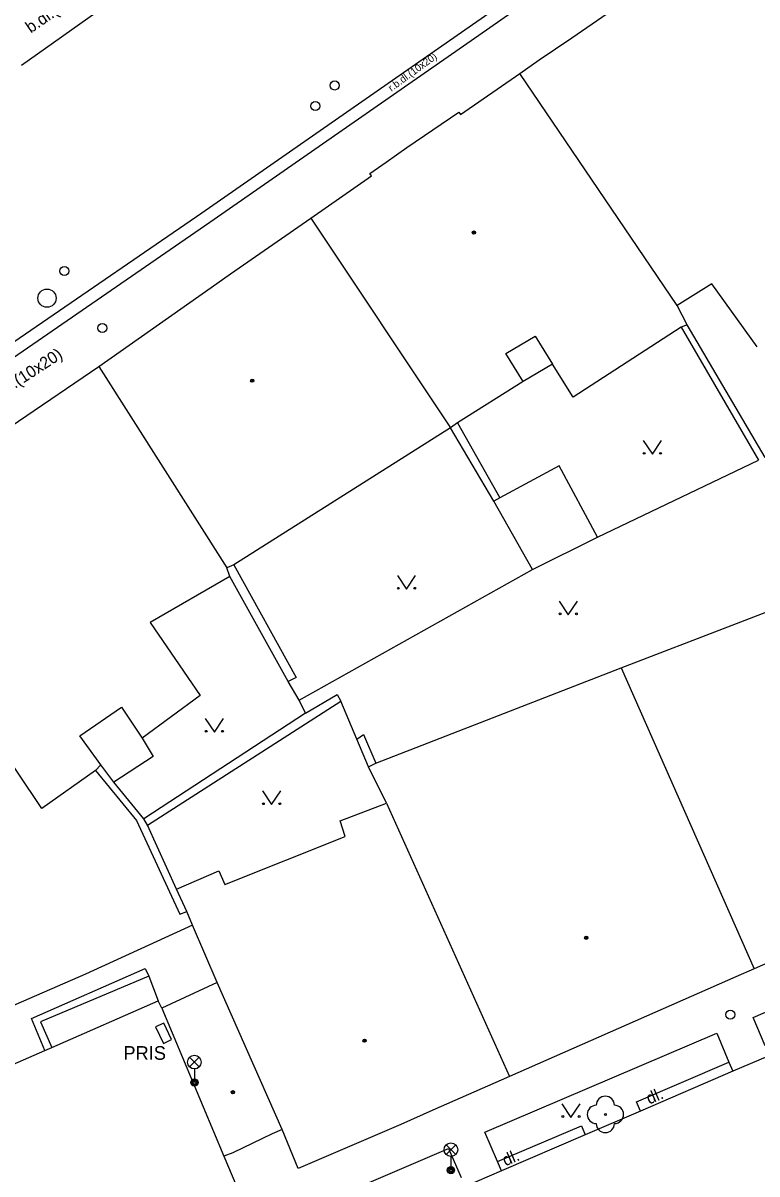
# Model space of a CAD drawing. Extents: x -600309 to -598967, y -1161267 to -1160292.
# Drawn here: x -599526 to -599485.7, y -1161211 to -1161147.8 of the extents above; entities that cross this region are included whole.
import ezdxf

# ---------------------------------------------------------------- set-up
doc = ezdxf.new("R2010")
doc.units = 0
for name, color, linetype in [('Level 10', 7, 'Continuous'), ('Level 11', 7, 'Continuous'), ('Level 22', 7, 'Continuous'), ('Level 24', 7, 'Continuous'), ('Level 27', 7, 'Continuous'), ('Level 28', 7, 'Continuous'), ('Level 31', 7, 'Continuous'), ('Level 33', 7, 'Continuous'), ('Level 36', 7, 'Continuous'), ('Level 39', 7, 'Continuous'), ('Level 40', 7, 'Continuous'), ('Level 41', 7, 'Continuous'), ('Level 5', 7, 'Continuous'), ('Level 51', 7, 'Continuous'), ('Level 54', 7, 'Continuous')]:
    doc.layers.add(name, color=color, linetype=linetype)

msp = doc.modelspace()

# ---------------------------------------------------------------- linework, layer by layer
at = {"layer": 'Level 10'}
for points in [[(-599501.72, -1161148.13), (-599489.57, -1161139.67)], [(-599526.07, -1161150.08), (-599521.56, -1161146.87)], [(-599516.17, -1161158.18), (-599501.72, -1161148.13)], [(-599534.97, -1161171.06), (-599516.17, -1161158.18)], [(-599485.1, -1161204.5), (-599487.01, -1161205.32)], [(-599487.01, -1161205.32), (-599492.09, -1161207.51)], [(-599492.09, -1161207.51), (-599495.12, -1161208.81)], [(-599495.12, -1161208.81), (-599499.71, -1161210.78)], [(-599499.71, -1161210.78), (-599501.75, -1161211.6599)]]:
    msp.add_lwpolyline(points, dxfattribs=at)
at = {"layer": 'Level 11'}
for points in [[(-599501.38, -1161148.72), (-599489.14, -1161140.17)], [(-599515.73, -1161158.69), (-599501.38, -1161148.72)], [(-599533.3, -1161170.79), (-599515.73, -1161158.69)], [(-599485.24, -1161203.92), (-599485.9, -1161202.36), (-599473.19, -1161196.85), (-599472.56, -1161198.46)], [(-599516.68, -1161197.29), (-599522.55, -1161199.99), (-599537.72, -1161206.58), (-599556.74, -1161214.9), (-599563.64, -1161217.84), (-599569.04, -1161219.41)], [(-599499.93, -1161210.28), (-599500.63, -1161208.67), (-599487.89, -1161203.2199), (-599487.23, -1161204.82)], [(-599492.09, -1161207.51), (-599492.31, -1161207), (-599487.23, -1161204.82)], [(-599487.23, -1161204.82), (-599487.01, -1161205.32)], [(-599499.93, -1161210.28), (-599495.33, -1161208.31), (-599495.12, -1161208.81)], [(-599514.67, -1161216.62), (-599515.31, -1161215), (-599502.62, -1161209.56), (-599501.92, -1161211.1599)], [(-599499.71, -1161210.78), (-599499.93, -1161210.28)]]:
    msp.add_lwpolyline(points, dxfattribs=at)
at = {"layer": 'Level 22'}
msp.add_circle((-599494.01, -1161207.69), 0.05, dxfattribs=at)
for centre, start, end in [((-599494.01, -1161207.19), 0, 180), ((-599494.51, -1161207.69), 90, 270), ((-599493.51, -1161207.69), 270, 90), ((-599494.01, -1161208.19), 180, 0)]:
    msp.add_arc(centre, 0.5, start, end, dxfattribs=at)
at = {"layer": 'Level 24'}
msp.add_lwpolyline([(-599518.7104, -1161202.8856), (-599518.2813, -1161203.7889), (-599517.8296, -1161203.5744), (-599518.2587, -1161202.6711)], close=True, dxfattribs=at)
at = {"layer": 'Level 27'}
msp.add_circle((-599524.67, -1161162.87), 0.5, dxfattribs=at)
at = {"layer": 'Level 28'}
for centre in [(-599508.87, -1161151.19), (-599509.94, -1161152.32), (-599523.7199, -1161161.38), (-599521.63, -1161164.51)]:
    msp.add_circle(centre, 0.25, dxfattribs=at)
at = {"layer": 'Level 31'}
msp.add_circle((-599487.15, -1161202.21), 0.25, dxfattribs=at)
at = {"layer": 'Level 33'}
for p, q in [((-599516.845, -1161205.08), (-599516.315, -1161204.55)), ((-599516.845, -1161204.55), (-599516.315, -1161205.08)), ((-599516.58, -1161205.19), (-599516.58, -1161205.94)), ((-599502.755, -1161209.89), (-599502.225, -1161209.36)), ((-599502.755, -1161209.36), (-599502.225, -1161209.89)), ((-599502.49, -1161210), (-599502.49, -1161210.75))]:
    msp.add_line(p, q, dxfattribs=at)
for centre, radius in [((-599516.58, -1161204.815), 0.375), ((-599516.58, -1161205.94), 0.2), ((-599516.58, -1161205.94), 0.1445), ((-599516.58, -1161205.94), 0.0876), ((-599502.49, -1161209.625), 0.375), ((-599502.49, -1161210.75), 0.2), ((-599502.49, -1161210.75), 0.1445), ((-599502.49, -1161210.75), 0.0876)]:
    msp.add_circle(centre, radius, dxfattribs=at)
at = {"layer": 'Level 36'}
for points in [[(-599491.93, -1161170.69), (-599491.43, -1161171.44), (-599490.93, -1161170.69)], [(-599505.43, -1161178.1), (-599504.93, -1161178.85), (-599504.43, -1161178.1)], [(-599496.55, -1161179.5), (-599496.05, -1161180.25), (-599495.55, -1161179.5)], [(-599515.98, -1161185.95), (-599515.48, -1161186.7), (-599514.98, -1161185.95)], [(-599512.84, -1161189.93), (-599512.34, -1161190.68), (-599511.84, -1161189.93)], [(-599496.4, -1161207.1), (-599495.9, -1161207.85), (-599495.4, -1161207.1)]]:
    msp.add_lwpolyline(points, dxfattribs=at)
for centre in [(-599491.8802, -1161171.3898), (-599490.9808, -1161171.3898), (-599505.3802, -1161178.7998), (-599504.4808, -1161178.7998), (-599496.5002, -1161180.1998), (-599495.6008, -1161180.1998), (-599515.9302, -1161186.6498), (-599515.0308, -1161186.6498), (-599512.7902, -1161190.6298), (-599511.8908, -1161190.6298), (-599496.3502, -1161207.7998), (-599495.4508, -1161207.7998)]:
    msp.add_circle(centre, 0.05, dxfattribs=at)
at = {"layer": 'Level 39'}
for centre, radius in [((-599501.23, -1161159.27), 0.09), ((-599501.23, -1161159.27), 0.0398), ((-599513.4, -1161167.4), 0.09), ((-599513.4, -1161167.4), 0.0398), ((-599495.06, -1161197.99), 0.09), ((-599495.06, -1161197.99), 0.0398), ((-599507.23, -1161203.64), 0.09), ((-599507.23, -1161203.64), 0.0398), ((-599514.46, -1161206.4699), 0.09), ((-599514.46, -1161206.4699), 0.0398)]:
    msp.add_circle(centre, radius, dxfattribs=at)
at = {"layer": 'Level 5'}
for points in [[(-599495.86, -1161148.58), (-599487.56, -1161142.84)], [(-599497.64, -1161149.78), (-599495.86, -1161148.58)], [(-599498.7, -1161150.54), (-599497.64, -1161149.78)], [(-599501.97, -1161152.79), (-599498.7, -1161150.54)], [(-599490.07, -1161163.28), (-599498.7, -1161150.54)], [(-599504.91, -1161154.6), (-599502.06, -1161152.66)], [(-599502.06, -1161152.66), (-599501.97, -1161152.79)], [(-599506.04, -1161155.4), (-599504.91, -1161154.6)], [(-599506.94, -1161156.02), (-599506.04, -1161155.4)], [(-599506.85, -1161156.15), (-599506.94, -1161156.02)], [(-599510.18, -1161158.48), (-599506.85, -1161156.15)], [(-599514.6, -1161161.53), (-599510.18, -1161158.48)], [(-599510.18, -1161158.48), (-599502.52, -1161169.99)], [(-599515.65, -1161162.29), (-599514.6, -1161161.53)], [(-599521.82, -1161166.62), (-599515.65, -1161162.29)], [(-599488.17, -1161162.09), (-599490.07, -1161163.28)], [(-599485.67, -1161165.55), (-599488.17, -1161162.09)], [(-599489.52, -1161164.34), (-599490.07, -1161163.28)], [(-599489.52, -1161164.34), (-599489.85, -1161164.4699)], [(-599499.48, -1161165.9099), (-599497.87, -1161164.96)], [(-599497.87, -1161164.96), (-599496.92, -1161166.5)], [(-599489.85, -1161164.4699), (-599495.77, -1161168.3)], [(-599498.52, -1161167.45), (-599499.48, -1161165.9099)], [(-599530.66, -1161172.63), (-599521.82, -1161166.62)], [(-599521.82, -1161166.62), (-599514.8, -1161177.67)], [(-599495.77, -1161168.3), (-599496.92, -1161166.5)], [(-599498.52, -1161167.45), (-599502.13, -1161169.7199)], [(-599502.52, -1161169.99), (-599514.42, -1161177.51)], [(-599502.13, -1161169.7199), (-599502.52, -1161169.99)], [(-599514.42, -1161177.51), (-599514.8, -1161177.67)], [(-599514.63, -1161178.15), (-599519, -1161180.67)], [(-599514.63, -1161178.15), (-599514.8, -1161177.67)], [(-599493.15, -1161183.17), (-599480.96, -1161178.49)], [(-599519, -1161180.67), (-599516.26, -1161184.69)], [(-599506.62, -1161188.4099), (-599493.15, -1161183.17)], [(-599493.15, -1161183.17), (-599485.84, -1161199.7)], [(-599516.26, -1161184.69), (-599519.45, -1161187.03)], [(-599522.87, -1161186.9), (-599520.59, -1161185.33)], [(-599520.59, -1161185.33), (-599519.45, -1161187.03)], [(-599524.95, -1161190.89), (-599527.61, -1161186.95)], [(-599521.71, -1161188.5), (-599522.87, -1161186.9)], [(-599522.01, -1161188.8), (-599524.95, -1161190.89)], [(-599521.71, -1161188.5), (-599522.01, -1161188.8)], [(-599507.02, -1161188.6), (-599506.62, -1161188.4099)], [(-599506.03, -1161190.59), (-599507.02, -1161188.6)], [(-599508.58, -1161191.56), (-599506.03, -1161190.59)], [(-599506.03, -1161190.59), (-599499.27, -1161205.6)], [(-599508.3, -1161192.42), (-599508.58, -1161191.56)], [(-599514.9099, -1161195.07), (-599508.3, -1161192.42)], [(-599472.63, -1161193.89), (-599485.84, -1161199.7)], [(-599517.57, -1161195.33), (-599515.23, -1161194.31)], [(-599515.23, -1161194.31), (-599514.9099, -1161195.07)], [(-599517, -1161196.55), (-599517.57, -1161195.33)], [(-599515.33, -1161200.45), (-599516.68, -1161197.29), (-599517, -1161196.55)], [(-599485.84, -1161199.7), (-599486.84, -1161200.14)], [(-599486.84, -1161200.14), (-599499.27, -1161205.6)], [(-599515.33, -1161200.45), (-599518.36, -1161201.86)], [(-599511.75, -1161208.51), (-599515.33, -1161200.45)], [(-599535.73, -1161208.95), (-599524.79, -1161204.18), (-599524.41, -1161204.01), (-599518.57, -1161201.46)], [(-599518.36, -1161201.86), (-599518.57, -1161201.46)], [(-599518.36, -1161201.86), (-599514.96, -1161209.99)], [(-599499.27, -1161205.6), (-599503.48, -1161207.45)], [(-599503.48, -1161207.45), (-599505.25, -1161208.24)], [(-599511.75, -1161208.51), (-599512.31, -1161208.75)], [(-599510.88, -1161210.6599), (-599511.75, -1161208.51)], [(-599505.25, -1161208.24), (-599506.52, -1161208.8)], [(-599512.31, -1161208.75), (-599514.4699, -1161209.79)], [(-599506.52, -1161208.8), (-599510.88, -1161210.6599)], [(-599514.4699, -1161209.79), (-599514.96, -1161209.99)], [(-599514.96, -1161209.99), (-599514.04, -1161212.15)]]:
    msp.add_lwpolyline(points, dxfattribs=at)
at = {"layer": 'Level 51'}
for points in [[(-599485.23, -1161171.61), (-599489.52, -1161164.34)], [(-599500.13, -1161174.02), (-599502.52, -1161169.99)], [(-599494.44, -1161175.99), (-599485.6, -1161171.77)], [(-599498.02, -1161177.77), (-599500.13, -1161174.02)], [(-599498.02, -1161177.77), (-599494.44, -1161175.99)], [(-599511.43, -1161183.9099), (-599514.63, -1161178.15)], [(-599510.82, -1161184.95), (-599498.02, -1161177.77)], [(-599510.82, -1161184.95), (-599511.43, -1161183.9099)], [(-599510.4699, -1161185.65), (-599510.82, -1161184.95)], [(-599510.4699, -1161185.65), (-599508.73, -1161184.63)], [(-599508.73, -1161184.63), (-599508.54, -1161184.99)], [(-599507.6599, -1161187.09), (-599508.54, -1161184.99)], [(-599510.4699, -1161185.65), (-599519.36, -1161191.45)], [(-599507.02, -1161188.6), (-599507.6599, -1161187.09)], [(-599521.01, -1161189.45), (-599521.71, -1161188.5)], [(-599519.36, -1161191.45), (-599521.01, -1161189.45)], [(-599519.1599, -1161191.8), (-599519.36, -1161191.45)], [(-599517.57, -1161195.33), (-599519.1599, -1161191.8)]]:
    msp.add_lwpolyline(points, dxfattribs=at)
at = {"layer": 'Level 54'}
for points in [[(-599489.85, -1161164.4699), (-599485.6, -1161171.77)], [(-599496.92, -1161166.5), (-599498.52, -1161167.45)], [(-599502.13, -1161169.7199), (-599499.8, -1161173.84)], [(-599496.54, -1161172.07), (-599499.8, -1161173.84)], [(-599494.44, -1161175.99), (-599496.54, -1161172.07)], [(-599499.8, -1161173.84), (-599500.13, -1161174.02)], [(-599514.42, -1161177.51), (-599510.99, -1161183.69)], [(-599510.99, -1161183.69), (-599511.43, -1161183.9099)], [(-599519.1599, -1161191.8), (-599508.54, -1161184.99)], [(-599519.45, -1161187.03), (-599518.84, -1161188.03)], [(-599507.6599, -1161187.09), (-599507.29, -1161186.82)], [(-599507.29, -1161186.82), (-599506.62, -1161188.4099)], [(-599518.84, -1161188.03), (-599521.01, -1161189.45)], [(-599522.01, -1161188.8), (-599519.76, -1161191.55)], [(-599519.76, -1161191.55), (-599517.38, -1161196.69)], [(-599517.38, -1161196.69), (-599517, -1161196.55)], [(-599525.53, -1161202.43), (-599519.29, -1161199.68)], [(-599519.29, -1161199.68), (-599519.08, -1161200.09)], [(-599519.08, -1161200.09), (-599525.02, -1161202.61)], [(-599519.08, -1161200.09), (-599518.57, -1161201.46)], [(-599524.79, -1161204.18), (-599525.53, -1161202.43)], [(-599525.02, -1161202.61), (-599524.41, -1161204.01)]]:
    msp.add_lwpolyline(points, dxfattribs=at)

# ---------------------------------------------------------------- texts
at = {"layer": 'Level 40'}
for s, height, rotation, p in [('b.dl.(10x20)', 0.65, 34.381106, (-599525.57, -1161148.34)), ('r.b.dl.(10x20)', 0.4, 36.206453, (-599505.76, -1161151.54)), ('b.dl.(10x20)', 0.65, 33.103886, (-599527.6, -1161168.62)), ('dl.', 0.65, 23.25, (-599491.6, -1161207.15)), ('dl.', 0.65, 23.25, (-599499.5, -1161210.54))]:
    msp.add_text(s, height=height, rotation=rotation, dxfattribs=at).set_placement(p)
at = {"layer": 'Level 41'}
msp.add_text('PRIS', height=0.75, dxfattribs=at).set_placement((-599520.48, -1161204.69))

doc.saveas('drawing.dxf')
